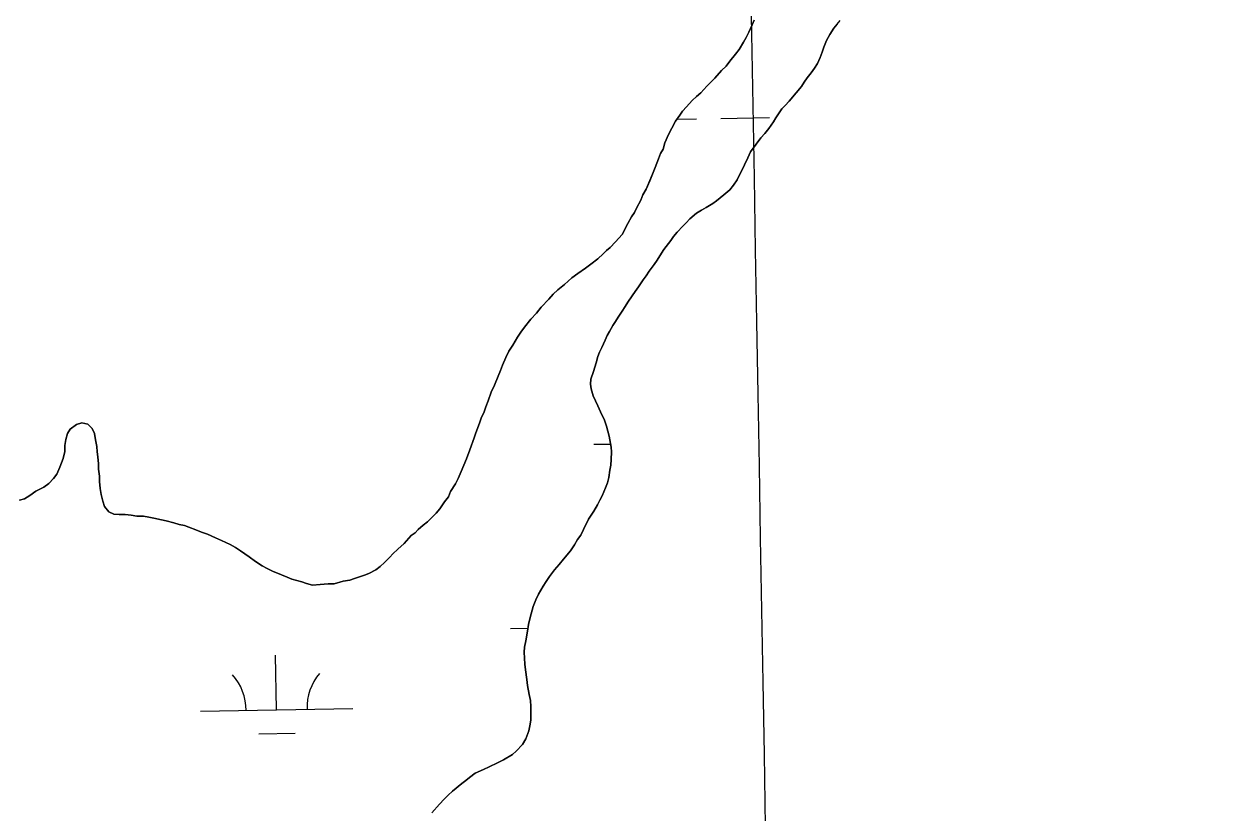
# Model space of a CAD drawing. Extents: x 3892998 to 3931244, y 278583 to 304547.
# Drawn here: x 3912415 to 3913206, y 301814 to 302332 of the extents above; entities that cross this region are included whole.
import ezdxf

# ---------------------------------------------------------------- set-up
doc = ezdxf.new("R2010")
doc.units = 0
for name, color, linetype in [('V-GRID-MAJR', 7, 'Continuous'), ('V-TOPO-SHOR', 7, 'Continuous'), ('V-WETL-SWMP', 7, 'Continuous')]:
    doc.layers.add(name, color=color, linetype=linetype)

msp = doc.modelspace()

# ---------------------------------------------------------------- linework, layer by layer
at = {"layer": 'V-GRID-MAJR'}
msp.add_spline([(3913205.69, 284291.17), (3913100.86, 290347.62), (3912995.96, 296407.55), (3912891.06, 302467.48), (3912891, 302470.95)], degree=3, dxfattribs=at)
at = {"layer": 'V-TOPO-SHOR'}
for points in [[(3912895, 302334.38), (3912893.59, 302331.18), (3912891.48, 302326.54), (3912889.72, 302322.99), (3912887.96, 302319.78), (3912885.13, 302315.15), (3912882.66, 302311.94), (3912879.12, 302307.3), (3912876.65, 302304.1), (3912873.46, 302301.24), (3912869.22, 302296.24), (3912866.39, 302293.39), (3912863.91, 302290.89), (3912860.02, 302286.61), (3912857.19, 302284.11), (3912854.35, 302281.61), (3912850.46, 302277.33), (3912847.98, 302274.48), (3912846.22, 302271.98), (3912843.39, 302268.06), (3912840.93, 302263.43), (3912838.81, 302259.16), (3912836.34, 302253.82), (3912835.29, 302249.54), (3912833.53, 302246.7), (3912832.12, 302243.13), (3912830.02, 302237.44), (3912828.26, 302233.17), (3912826.5, 302228.89), (3912824.03, 302223.2), (3912821.92, 302219.64), (3912820.51, 302216.08), (3912817.69, 302210.73), (3912816.28, 302207.88), (3912814.51, 302205.03), (3912812.04, 302200.76), (3912808.17, 302193.63), (3912806.04, 302191.14), (3912803.92, 302188.64), (3912800.38, 302185.07), (3912797.9, 302182.93), (3912795.78, 302180.79), (3912792.24, 302177.58), (3912787.63, 302174), (3912784.09, 302171.5), (3912779.13, 302167.92), (3912775.23, 302165.06), (3912772.75, 302162.92), (3912770.27, 302160.78), (3912766.02, 302157.21), (3912762.84, 302154.35), (3912760.01, 302151.14), (3912755.05, 302145.79), (3912751.87, 302141.87), (3912748.33, 302137.94), (3912744.09, 302132.59), (3912741.62, 302129.38), (3912739.5, 302126.18), (3912736.32, 302120.83), (3912733.85, 302116.91), (3912731.74, 302112.64), (3912729.63, 302107.66), (3912728.22, 302104.1), (3912726.81, 302100.53), (3912724.35, 302094.48), (3912722.24, 302089.85), (3912720.13, 302084.16), (3912718.72, 302080.24), (3912717.67, 302077.04), (3912715.56, 302072.77), (3912714.5, 302069.56), (3912712.04, 302063.16), (3912710.99, 302059.95), (3912708.18, 302052.12), (3912706.07, 302046.07), (3912702.55, 302037.88), (3912700.44, 302033.25), (3912698.68, 302029.69), (3912695.5, 302024.71), (3912694.09, 302021.14), (3912691.62, 302017.93), (3912688.44, 302013.3), (3912685.96, 302010.45), (3912683.84, 302008.31), (3912680.3, 302004.74), (3912677.47, 302002.6), (3912674.28, 301999.74), (3912672.16, 301997.6), (3912669.68, 301995.81), (3912665.08, 301990.46), (3912660.83, 301986.89), (3912657.64, 301983.67), (3912655.52, 301981.53), (3912651.98, 301977.97)], [(3912896.23, 302252.82), (3912899.41, 302257.1), (3912902.07, 302259.95), (3912904.72, 302263.16), (3912907.72, 302267.44), (3912909.31, 302270.11), (3912911.08, 302272.79), (3912913.2, 302275.99), (3912915.32, 302278.31), (3912917.97, 302281.17), (3912922.57, 302286.52), (3912926.1, 302290.8), (3912927.87, 302293.65), (3912929.81, 302296.5), (3912932.46, 302299.71), (3912934.58, 302302.74), (3912936.7, 302305.95), (3912938.29, 302309.86), (3912939.69, 302313.24), (3912940.74, 302316.62), (3912942.5, 302320.9), (3912944.8, 302324.99), (3912947.45, 302329.09), (3912949.56, 302331.77), (3912951.51, 302334.09)], [(3912744.87, 301862.32), (3912746.98, 301867.48), (3912747.85, 301871.75), (3912748.19, 301874.77), (3912748.18, 301878.15), (3912748.16, 301883.48), (3912747.96, 301887.38), (3912747.23, 301891.29), (3912746.14, 301897.15), (3912745.59, 301901.24), (3912744.68, 301907.45), (3912744.31, 301911.18), (3912743.92, 301919.17), (3912744.08, 301922.37), (3912744.96, 301926.65), (3912745.99, 301933.04), (3912746.69, 301937.31), (3912747.91, 301941.94), (3912749.84, 301949.23), (3912751.6, 301953.5), (3912753.36, 301957.24), (3912756.35, 301962.59), (3912758.3, 301965.62), (3912760.42, 301968.82), (3912763.77, 301973.28), (3912766.78, 301976.67), (3912769.79, 301980.23), (3912774.38, 301985.76), (3912776.85, 301989.68), (3912778.97, 301993.07), (3912781.09, 301996.1), (3912782.85, 301999.84), (3912786.2, 302006.43), (3912787.97, 302009.1), (3912789.56, 302011.77), (3912792.03, 302016.05), (3912793.61, 302018.9), (3912795.2, 302021.92), (3912797.31, 302027.09), (3912798.54, 302030.47), (3912799.59, 302033.85), (3912800.1, 302038.65), (3912800.8, 302042.03), (3912801.14, 302045.76), (3912801.3, 302050.74), (3912800.93, 302053.76), (3912799.66, 302061.04), (3912798.93, 302064.23), (3912798.03, 302067.6), (3912796.41, 302072.22), (3912794.98, 302075.05), (3912792.29, 302080.91), (3912789.24, 302087.65), (3912787.98, 302092.08), (3912787.43, 302095.28), (3912787.59, 302098.48), (3912789.35, 302103.64), (3912791.1, 302109.16), (3912792.33, 302113.43), (3912793.38, 302116.28), (3912794.97, 302119.3), (3912797.08, 302124.11), (3912798.49, 302127.14), (3912799.9, 302129.81), (3912802.2, 302133.73), (3912803.96, 302136.4), (3912805.73, 302139.25), (3912808.2, 302143.17), (3912810.14, 302146.2), (3912811.91, 302149.05), (3912814.91, 302153.33), (3912816.85, 302156.18), (3912818.97, 302159.21), (3912822.15, 302163.66), (3912824.09, 302166.34), (3912826.04, 302169.36), (3912829.21, 302173.82), (3912831.16, 302176.67), (3912832.92, 302179.52), (3912835.57, 302183.62), (3912840.17, 302189.68), (3912842.11, 302192.18), (3912844.41, 302195.03), (3912848.12, 302198.96), (3912850.42, 302201.28), (3912852.72, 302203.77), (3912857.15, 302207.52), (3912860.34, 302209.49), (3912863.53, 302211.28), (3912867.79, 302213.79), (3912870.27, 302215.57), (3912875.05, 302219.5), (3912879.12, 302222.9), (3912881.42, 302225.93), (3912883.89, 302229.49), (3912885.12, 302232.34), (3912887.06, 302236.08), (3912888.65, 302239.28), (3912890.76, 302243.91), (3912892.7, 302247.83), (3912896.23, 302252.82)], [(3912651.98, 301977.97), (3912649.15, 301975.47), (3912646.32, 301973.32), (3912641.71, 301970.81), (3912638.87, 301969.74), (3912632.48, 301967.58), (3912629.28, 301966.5), (3912625.02, 301965.77), (3912618.99, 301963.97), (3912615.08, 301963.95), (3912609.75, 301963.57), (3912604.78, 301963.2), (3912600.86, 301964.25), (3912597.66, 301965.3), (3912591.25, 301967.05), (3912588.05, 301968.46), (3912584.49, 301969.86), (3912578.44, 301972.33), (3912574.88, 301974.09), (3912571.67, 301975.85), (3912567.39, 301978.68), (3912563.12, 301981.86), (3912557.41, 301985.74), (3912554.21, 301987.86), (3912550.64, 301989.98), (3912544.95, 301992.44), (3912541.03, 301994.2), (3912535.69, 301996.67), (3912531.77, 301998.08), (3912528.21, 301999.48), (3912523.58, 302001.24), (3912520.74, 302002.29), (3912517.18, 302002.99), (3912513.62, 302004.04), (3912508.64, 302005.44), (3912505.44, 302006.14), (3912500.46, 302007.18), (3912497.26, 302007.88), (3912493.7, 302008.58), (3912489.44, 302008.56), (3912485.52, 302009.25), (3912481.61, 302009.59), (3912477.71, 302009.58), (3912474.15, 302009.92), (3912470.95, 302011.32), (3912468.09, 302014.87), (3912467, 302018.41), (3912465.92, 302022.67), (3912465.2, 302026.58), (3912464.82, 302031.2), (3912464.81, 302034.75), (3912464.07, 302039.37), (3912464.06, 302042.93), (3912463.69, 302047.54), (3912463.32, 302050.74), (3912462.95, 302054.29), (3912462.22, 302058.56), (3912461.49, 302062.82), (3912460.05, 302066.01), (3912457.2, 302068.84), (3912453.29, 302069.89), (3912449.74, 302068.81), (3912445.48, 302065.59), (3912443.72, 302062.74), (3912442.67, 302058.83), (3912441.97, 302054.92), (3912441.99, 302051.01), (3912440.94, 302046.38), (3912438.84, 302040.69), (3912436.72, 302036.06), (3912434.6, 302033.21), (3912431.42, 302029.99), (3912428.23, 302027.49), (3912422.91, 302024.98), (3912419.01, 302022.12), (3912415.47, 302019.98), (3912412.27, 302018.9)], [(3912683.23, 301813.55), (3912688.19, 301819.25), (3912691.19, 301822.64), (3912693.85, 301825.14), (3912696.68, 301827.82), (3912702.88, 301832.82), (3912705.53, 301834.96), (3912708.01, 301836.93), (3912711.73, 301839.61), (3912717.05, 301842.12), (3912720.96, 301843.73), (3912726.28, 301846.42), (3912730.18, 301848.4), (3912736.2, 301851.97), (3912738.69, 301854.12), (3912742.75, 301858.4), (3912744.87, 301862.32)]]:
    msp.add_lwpolyline(points, dxfattribs=at)
at = {"layer": 'V-WETL-SWMP'}
for p, q in [((3912893.59, 302331.18), (3912895, 302334.38)), ((3912889.72, 302322.98), (3912891.48, 302326.55)), ((3912891.48, 302326.55), (3912893.59, 302331.18)), ((3912944.8, 302324.99), (3912942.5, 302320.9)), ((3912947.45, 302329.09), (3912944.8, 302324.99)), ((3912949.57, 302331.77), (3912947.45, 302329.09)), ((3912885.13, 302315.15), (3912887.96, 302319.78)), ((3912887.96, 302319.78), (3912889.72, 302322.98)), ((3912940.75, 302316.62), (3912939.69, 302313.24)), ((3912942.5, 302320.9), (3912940.75, 302316.62)), ((3912879.12, 302307.3), (3912882.66, 302311.94)), ((3912882.66, 302311.94), (3912885.13, 302315.15)), ((3912938.29, 302309.86), (3912936.7, 302305.95)), ((3912939.69, 302313.24), (3912938.29, 302309.86)), ((3912869.22, 302296.24), (3912873.46, 302301.24)), ((3912873.46, 302301.24), (3912876.65, 302304.09)), ((3912876.65, 302304.09), (3912879.12, 302307.3)), ((3912934.58, 302302.74), (3912932.46, 302299.71)), ((3912936.7, 302305.95), (3912934.58, 302302.74)), ((3912863.91, 302290.89), (3912866.39, 302293.39)), ((3912866.39, 302293.39), (3912869.22, 302296.24)), ((3912927.87, 302293.65), (3912926.1, 302290.8)), ((3912929.81, 302296.5), (3912927.87, 302293.65)), ((3912932.46, 302299.71), (3912929.81, 302296.5)), ((3912857.19, 302284.11), (3912860.02, 302286.61)), ((3912860.02, 302286.61), (3912863.91, 302290.89)), ((3912922.57, 302286.52), (3912917.97, 302281.17)), ((3912926.1, 302290.8), (3912922.57, 302286.52)), ((3912847.98, 302274.48), (3912850.46, 302277.33)), ((3912850.46, 302277.33), (3912854.35, 302281.61)), ((3912854.35, 302281.61), (3912857.19, 302284.11)), ((3912915.32, 302278.31), (3912913.19, 302275.99)), ((3912917.97, 302281.17), (3912915.32, 302278.31)), ((3912843.39, 302268.06), (3912846.22, 302271.98)), ((3912844.27, 302269.28), (3912857.09, 302269.5)), ((3912846.22, 302271.98), (3912847.98, 302274.48)), ((3912873.09, 302269.78), (3912905.09, 302270.33)), ((3912909.31, 302270.11), (3912907.72, 302267.44)), ((3912911.08, 302272.79), (3912909.31, 302270.11)), ((3912913.19, 302275.99), (3912911.08, 302272.79)), ((3912838.81, 302259.16), (3912840.92, 302263.43)), ((3912840.92, 302263.43), (3912843.39, 302268.06)), ((3912904.72, 302263.16), (3912902.07, 302259.96)), ((3912907.72, 302267.44), (3912904.72, 302263.16)), ((3912835.29, 302249.55), (3912836.34, 302253.81)), ((3912836.34, 302253.81), (3912838.81, 302259.16)), ((3912899.41, 302257.1), (3912896.23, 302252.82)), ((3912902.07, 302259.96), (3912899.41, 302257.1)), ((3912832.12, 302243.14), (3912833.53, 302246.7)), ((3912833.53, 302246.7), (3912835.29, 302249.55)), ((3912892.7, 302247.83), (3912890.76, 302243.91)), ((3912896.23, 302252.82), (3912892.7, 302247.83)), ((3912828.26, 302233.17), (3912830.02, 302237.44)), ((3912830.02, 302237.44), (3912832.12, 302243.14)), ((3912888.65, 302239.29), (3912887.06, 302236.08)), ((3912890.76, 302243.91), (3912888.65, 302239.29)), ((3912826.5, 302228.9), (3912828.26, 302233.17)), ((3912883.89, 302229.49), (3912881.42, 302225.93)), ((3912885.12, 302232.34), (3912883.89, 302229.49)), ((3912887.06, 302236.08), (3912885.12, 302232.34)), ((3912821.92, 302219.64), (3912824.03, 302223.2)), ((3912824.03, 302223.2), (3912826.5, 302228.9)), ((3912879.12, 302222.9), (3912875.05, 302219.5)), ((3912881.42, 302225.93), (3912879.12, 302222.9)), ((3912817.69, 302210.73), (3912820.51, 302216.08)), ((3912820.51, 302216.08), (3912821.92, 302219.64)), ((3912867.79, 302213.79), (3912863.53, 302211.28)), ((3912870.27, 302215.57), (3912867.79, 302213.79)), ((3912875.05, 302219.5), (3912870.27, 302215.57)), ((3912814.51, 302205.03), (3912816.28, 302207.88)), ((3912816.28, 302207.88), (3912817.69, 302210.73)), ((3912857.15, 302207.52), (3912852.72, 302203.77)), ((3912860.34, 302209.49), (3912857.15, 302207.52)), ((3912863.53, 302211.28), (3912860.34, 302209.49)), ((3912808.16, 302193.63), (3912812.04, 302200.76)), ((3912812.04, 302200.76), (3912814.51, 302205.03)), ((3912848.12, 302198.96), (3912844.41, 302195.03)), ((3912850.42, 302201.28), (3912848.12, 302198.96)), ((3912852.72, 302203.77), (3912850.42, 302201.28)), ((3912803.92, 302188.64), (3912806.04, 302191.14)), ((3912806.04, 302191.14), (3912808.16, 302193.63)), ((3912842.11, 302192.18), (3912840.17, 302189.68)), ((3912844.41, 302195.03), (3912842.11, 302192.18)), ((3912795.78, 302180.79), (3912797.9, 302182.93)), ((3912797.9, 302182.93), (3912800.38, 302185.07)), ((3912800.38, 302185.07), (3912803.92, 302188.64)), ((3912835.57, 302183.62), (3912832.92, 302179.52)), ((3912840.17, 302189.68), (3912835.57, 302183.62)), ((3912784.09, 302171.5), (3912787.63, 302174)), ((3912787.63, 302174), (3912792.24, 302177.58)), ((3912792.24, 302177.58), (3912795.78, 302180.79)), ((3912831.16, 302176.67), (3912829.21, 302173.82)), ((3912832.92, 302179.52), (3912831.16, 302176.67)), ((3912775.23, 302165.06), (3912779.13, 302167.92)), ((3912779.13, 302167.92), (3912784.09, 302171.5)), ((3912824.09, 302166.34), (3912822.15, 302163.66)), ((3912826.04, 302169.36), (3912824.09, 302166.34)), ((3912829.21, 302173.82), (3912826.04, 302169.36)), ((3912766.02, 302157.21), (3912770.27, 302160.78)), ((3912770.27, 302160.78), (3912772.75, 302162.92)), ((3912772.75, 302162.92), (3912775.23, 302165.06)), ((3912818.97, 302159.21), (3912816.85, 302156.18)), ((3912822.15, 302163.66), (3912818.97, 302159.21)), ((3912755.06, 302145.79), (3912760.01, 302151.14)), ((3912760.01, 302151.14), (3912762.84, 302154.35)), ((3912762.84, 302154.35), (3912766.02, 302157.21)), ((3912814.91, 302153.33), (3912811.9, 302149.05)), ((3912816.85, 302156.18), (3912814.91, 302153.33)), ((3912751.87, 302141.87), (3912755.06, 302145.79)), ((3912808.2, 302143.17), (3912805.73, 302139.25)), ((3912810.14, 302146.2), (3912808.2, 302143.17)), ((3912811.9, 302149.05), (3912810.14, 302146.2)), ((3912744.09, 302132.59), (3912748.33, 302137.94)), ((3912748.33, 302137.94), (3912751.87, 302141.87)), ((3912803.96, 302136.4), (3912802.2, 302133.73)), ((3912805.73, 302139.25), (3912803.96, 302136.4)), ((3912739.5, 302126.18), (3912741.62, 302129.38)), ((3912741.62, 302129.38), (3912744.09, 302132.59)), ((3912798.49, 302127.14), (3912797.08, 302124.11)), ((3912799.9, 302129.81), (3912798.49, 302127.14)), ((3912802.2, 302133.73), (3912799.9, 302129.81)), ((3912733.85, 302116.91), (3912736.32, 302120.83)), ((3912736.32, 302120.83), (3912739.5, 302126.18)), ((3912794.97, 302119.3), (3912793.38, 302116.27)), ((3912797.08, 302124.11), (3912794.97, 302119.3)), ((3912729.63, 302107.65), (3912731.74, 302112.64)), ((3912731.74, 302112.64), (3912733.85, 302116.91)), ((3912792.33, 302113.43), (3912791.1, 302109.16)), ((3912793.38, 302116.27), (3912792.33, 302113.43)), ((3912726.81, 302100.54), (3912728.22, 302104.1)), ((3912728.22, 302104.1), (3912729.63, 302107.65)), ((3912789.35, 302103.64), (3912787.59, 302098.48)), ((3912791.1, 302109.16), (3912789.35, 302103.64)), ((3912724.35, 302094.48), (3912726.81, 302100.54)), ((3912787.59, 302098.48), (3912787.43, 302095.28)), ((3912787.43, 302095.28), (3912787.98, 302092.08)), ((3912720.13, 302084.16), (3912722.24, 302089.85)), ((3912722.24, 302089.85), (3912724.35, 302094.48)), ((3912787.98, 302092.08), (3912789.24, 302087.65)), ((3912789.24, 302087.65), (3912792.29, 302080.91)), ((3912717.67, 302077.04), (3912718.72, 302080.24)), ((3912718.72, 302080.24), (3912720.13, 302084.16)), ((3912792.29, 302080.91), (3912794.98, 302075.05)), ((3912714.5, 302069.56), (3912715.56, 302072.77)), ((3912715.56, 302072.77), (3912717.67, 302077.04)), ((3912794.98, 302075.05), (3912796.41, 302072.22)), ((3912796.41, 302072.22), (3912798.03, 302067.6)), ((3912443.72, 302062.74), (3912445.48, 302065.59)), ((3912445.48, 302065.59), (3912449.74, 302068.81)), ((3912449.74, 302068.81), (3912453.29, 302069.89)), ((3912453.29, 302069.89), (3912457.2, 302068.84)), ((3912457.2, 302068.84), (3912460.05, 302066.01)), ((3912460.05, 302066.01), (3912461.49, 302062.82)), ((3912712.04, 302063.16), (3912714.5, 302069.56)), ((3912798.03, 302067.6), (3912798.93, 302064.23)), ((3912798.93, 302064.23), (3912799.66, 302061.04)), ((3912441.98, 302054.92), (3912442.67, 302058.83)), ((3912442.67, 302058.83), (3912443.72, 302062.74)), ((3912461.49, 302062.82), (3912462.22, 302058.56)), ((3912462.22, 302058.56), (3912462.95, 302054.29)), ((3912708.18, 302052.12), (3912710.99, 302059.95)), ((3912710.99, 302059.95), (3912712.04, 302063.16)), ((3912789.63, 302055.7), (3912800.56, 302055.89)), ((3912799.66, 302061.04), (3912800.93, 302053.76)), ((3912440.95, 302046.38), (3912441.99, 302051.01)), ((3912441.99, 302051.01), (3912441.98, 302054.92)), ((3912462.95, 302054.29), (3912463.32, 302050.74)), ((3912463.32, 302050.74), (3912463.69, 302047.54)), ((3912463.69, 302047.54), (3912464.06, 302042.93)), ((3912706.07, 302046.07), (3912708.18, 302052.12)), ((3912800.93, 302053.76), (3912801.3, 302050.74)), ((3912801.3, 302050.74), (3912801.14, 302045.76)), ((3912436.72, 302036.06), (3912438.84, 302040.69)), ((3912438.84, 302040.69), (3912440.95, 302046.38)), ((3912464.06, 302042.93), (3912464.08, 302039.37)), ((3912702.55, 302037.88), (3912706.07, 302046.07)), ((3912800.8, 302042.03), (3912800.1, 302038.65)), ((3912801.14, 302045.76), (3912800.8, 302042.03)), ((3912431.42, 302029.99), (3912434.6, 302033.21)), ((3912434.6, 302033.21), (3912436.72, 302036.06)), ((3912464.08, 302039.37), (3912464.81, 302034.76)), ((3912464.81, 302034.76), (3912464.82, 302031.2)), ((3912698.68, 302029.69), (3912700.44, 302033.25)), ((3912700.44, 302033.25), (3912702.55, 302037.88)), ((3912799.59, 302033.85), (3912798.54, 302030.47)), ((3912800.1, 302038.65), (3912799.59, 302033.85)), ((3912419.01, 302022.12), (3912422.91, 302024.98)), ((3912422.91, 302024.98), (3912428.23, 302027.49)), ((3912428.23, 302027.49), (3912431.42, 302029.99)), ((3912464.82, 302031.2), (3912465.2, 302026.58)), ((3912465.2, 302026.58), (3912465.92, 302022.68)), ((3912694.09, 302021.14), (3912695.5, 302024.7)), ((3912695.5, 302024.7), (3912698.68, 302029.69)), ((3912797.31, 302027.09), (3912795.2, 302021.92)), ((3912798.54, 302030.47), (3912797.31, 302027.09)), ((3912412.27, 302018.9), (3912415.47, 302019.98)), ((3912415.47, 302019.98), (3912419.01, 302022.12)), ((3912465.92, 302022.68), (3912467.01, 302018.42)), ((3912467.01, 302018.42), (3912468.09, 302014.87)), ((3912688.44, 302013.3), (3912691.62, 302017.93)), ((3912691.62, 302017.93), (3912694.09, 302021.14)), ((3912792.03, 302016.05), (3912789.56, 302011.77)), ((3912793.61, 302018.9), (3912792.03, 302016.05)), ((3912795.2, 302021.92), (3912793.61, 302018.9)), ((3912468.09, 302014.87), (3912470.95, 302011.32)), ((3912470.95, 302011.32), (3912474.15, 302009.92)), ((3912474.15, 302009.92), (3912477.71, 302009.58)), ((3912477.71, 302009.58), (3912481.61, 302009.59)), ((3912481.61, 302009.59), (3912485.52, 302009.25)), ((3912485.52, 302009.25), (3912489.44, 302008.56)), ((3912489.44, 302008.56), (3912493.7, 302008.58)), ((3912493.7, 302008.58), (3912497.26, 302007.88)), ((3912680.3, 302004.74), (3912683.84, 302008.31)), ((3912683.84, 302008.31), (3912685.96, 302010.45)), ((3912685.96, 302010.45), (3912688.44, 302013.3)), ((3912787.97, 302009.1), (3912786.2, 302006.43)), ((3912789.56, 302011.77), (3912787.97, 302009.1)), ((3912497.26, 302007.88), (3912500.46, 302007.18)), ((3912500.46, 302007.18), (3912505.44, 302006.14)), ((3912505.44, 302006.14), (3912508.64, 302005.44)), ((3912508.64, 302005.44), (3912513.62, 302004.04)), ((3912513.62, 302004.04), (3912517.18, 302002.99)), ((3912517.18, 302002.99), (3912520.74, 302002.29)), ((3912520.74, 302002.29), (3912523.59, 302001.24)), ((3912523.59, 302001.24), (3912528.21, 301999.48)), ((3912674.28, 301999.74), (3912677.47, 302002.59)), ((3912677.47, 302002.59), (3912680.3, 302004.74)), ((3912786.2, 302006.43), (3912782.85, 301999.84)), ((3912528.21, 301999.48), (3912531.77, 301998.07)), ((3912531.77, 301998.07), (3912535.69, 301996.67)), ((3912535.69, 301996.67), (3912541.03, 301994.2)), ((3912541.03, 301994.2), (3912544.95, 301992.44)), ((3912544.95, 301992.44), (3912550.64, 301989.98)), ((3912665.08, 301990.46), (3912669.68, 301995.81)), ((3912669.68, 301995.81), (3912672.16, 301997.6)), ((3912672.16, 301997.6), (3912674.28, 301999.74)), ((3912778.97, 301993.07), (3912776.85, 301989.68)), ((3912781.09, 301996.1), (3912778.97, 301993.07)), ((3912782.85, 301999.84), (3912781.09, 301996.1)), ((3912550.64, 301989.98), (3912554.21, 301987.86)), ((3912554.21, 301987.86), (3912557.41, 301985.74)), ((3912557.41, 301985.74), (3912563.12, 301981.86)), ((3912657.64, 301983.67), (3912660.83, 301986.89)), ((3912660.83, 301986.89), (3912665.08, 301990.46)), ((3912774.38, 301985.76), (3912769.79, 301980.23)), ((3912776.85, 301989.68), (3912774.38, 301985.76)), ((3912563.12, 301981.86), (3912567.39, 301978.68)), ((3912567.39, 301978.68), (3912571.67, 301975.85)), ((3912649.15, 301975.47), (3912651.98, 301977.97)), ((3912651.98, 301977.97), (3912655.52, 301981.53)), ((3912655.52, 301981.53), (3912657.64, 301983.67)), ((3912766.78, 301976.67), (3912763.77, 301973.28)), ((3912769.79, 301980.23), (3912766.78, 301976.67)), ((3912571.67, 301975.85), (3912574.88, 301974.09)), ((3912574.88, 301974.09), (3912578.44, 301972.33)), ((3912578.44, 301972.33), (3912584.49, 301969.86)), ((3912584.49, 301969.86), (3912588.05, 301968.46)), ((3912588.05, 301968.46), (3912591.25, 301967.05)), ((3912632.48, 301967.58), (3912638.87, 301969.74)), ((3912638.87, 301969.74), (3912641.71, 301970.81)), ((3912641.71, 301970.81), (3912646.31, 301973.32)), ((3912646.31, 301973.32), (3912649.15, 301975.47)), ((3912760.42, 301968.82), (3912758.3, 301965.62)), ((3912763.77, 301973.28), (3912760.42, 301968.82)), ((3912591.25, 301967.05), (3912597.66, 301965.3)), ((3912597.66, 301965.3), (3912600.86, 301964.25)), ((3912600.86, 301964.25), (3912604.78, 301963.2)), ((3912604.78, 301963.2), (3912609.75, 301963.57)), ((3912609.75, 301963.57), (3912615.08, 301963.95)), ((3912615.08, 301963.95), (3912618.99, 301963.97)), ((3912618.99, 301963.97), (3912625.02, 301965.77)), ((3912625.02, 301965.77), (3912629.28, 301966.5)), ((3912629.28, 301966.5), (3912632.48, 301967.58)), ((3912756.35, 301962.59), (3912753.36, 301957.24)), ((3912758.3, 301965.62), (3912756.35, 301962.59)), ((3912751.6, 301953.5), (3912749.84, 301949.23)), ((3912753.36, 301957.24), (3912751.6, 301953.5)), ((3912749.84, 301949.23), (3912747.91, 301941.94)), ((3912746.69, 301937.31), (3912745.99, 301933.04)), ((3912747.91, 301941.94), (3912746.69, 301937.31)), ((3912734.87, 301934.66), (3912746.29, 301934.86)), ((3912745.99, 301933.04), (3912744.96, 301926.64)), ((3912744.08, 301922.38), (3912743.92, 301919.18)), ((3912744.96, 301926.64), (3912744.08, 301922.38)), ((3912581.18, 301881.25), (3912580.56, 301917.25)), ((3912743.92, 301919.18), (3912744.31, 301911.18)), ((3912744.31, 301911.18), (3912744.68, 301907.45)), ((3912744.68, 301907.45), (3912745.59, 301901.24)), ((3912745.59, 301901.24), (3912746.14, 301897.15)), ((3912746.14, 301897.15), (3912747.23, 301891.29)), ((3912747.23, 301891.29), (3912747.96, 301887.39)), ((3912531.19, 301880.39), (3912631.17, 301882.12)), ((3912747.96, 301887.39), (3912748.16, 301883.48)), ((3912748.16, 301883.48), (3912748.18, 301878.15)), ((3912748.19, 301874.77), (3912747.85, 301871.75)), ((3912748.18, 301878.15), (3912748.19, 301874.77)), ((3912569.45, 301865.61), (3912593.45, 301866.03)), ((3912746.98, 301867.48), (3912744.87, 301862.32)), ((3912747.85, 301871.75), (3912746.98, 301867.48)), ((3912742.75, 301858.4), (3912738.68, 301854.12)), ((3912744.87, 301862.32), (3912742.75, 301858.4)), ((3912736.21, 301851.97), (3912730.18, 301848.39)), ((3912738.68, 301854.12), (3912736.21, 301851.97)), ((3912717.05, 301842.12), (3912711.73, 301839.61)), ((3912720.96, 301843.73), (3912717.05, 301842.12)), ((3912726.28, 301846.42), (3912720.96, 301843.73)), ((3912730.18, 301848.39), (3912726.28, 301846.42)), ((3912705.53, 301834.96), (3912702.88, 301832.82)), ((3912708.01, 301836.93), (3912705.53, 301834.96)), ((3912711.73, 301839.61), (3912708.01, 301836.93)), ((3912696.68, 301827.82), (3912693.85, 301825.14)), ((3912702.88, 301832.82), (3912696.68, 301827.82)), ((3912688.19, 301819.25), (3912683.23, 301813.55)), ((3912691.19, 301822.64), (3912688.19, 301819.25)), ((3912693.85, 301825.14), (3912691.19, 301822.64))]:
    msp.add_line(p, q, dxfattribs=at)
for centre, start, end in [((3912636.41, 301882.68), 140.21988, 181.76354), ((3912525.94, 301880.77), 0.21988, 41.76354)]:
    msp.add_arc(centre, 35.25, start, end, dxfattribs=at)

doc.saveas('drawing.dxf')
